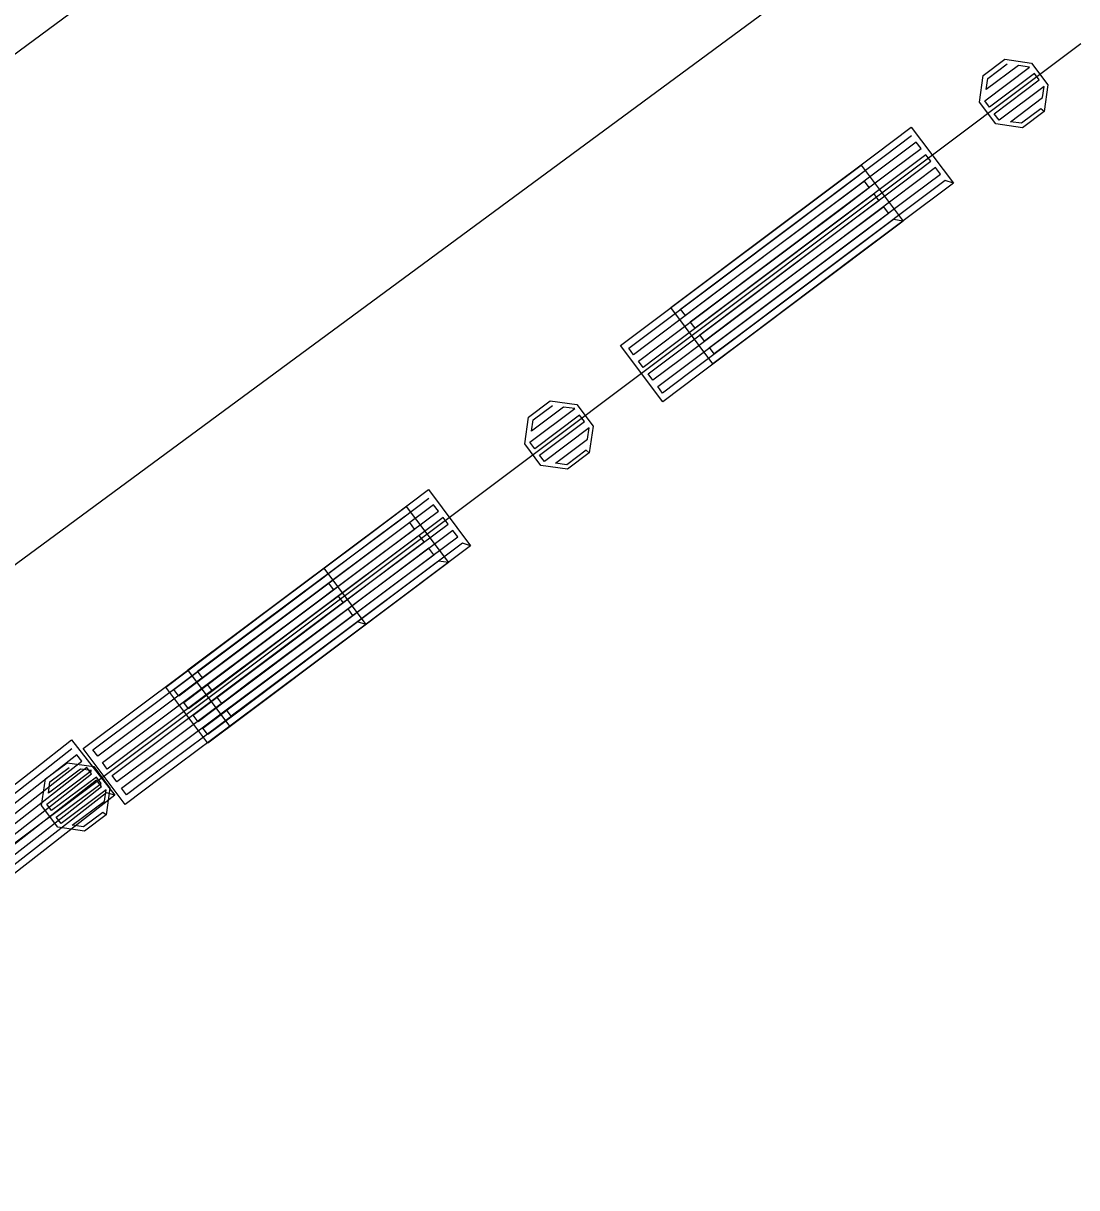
# Model space of a CAD drawing. Extents: x -266179 to -264727, y -1243225 to -1241702.
# Drawn here: x -265355.55 to -265345.04, y -1242957.31 to -1242945.7 of the extents above; entities that cross this region are included whole.
import ezdxf

# ---------------------------------------------------------------- set-up
doc = ezdxf.new("R2010")
doc.units = 0
for name, color, linetype in [('Vrstva 1', 7, 'Continuous'), ('Vrstva 19', 7, 'Continuous'), ('Vrstva 2', 7, 'Continuous'), ('Vrstva 21', 7, 'Continuous')]:
    doc.layers.add(name, color=color, linetype=linetype)

msp = doc.modelspace()

# ---------------------------------------------------------------- linework, layer by layer
at = {"layer": 'Vrstva 1'}
for p, q in [((-265345, -1242945.9), (-265350.86, -1242950.3)), ((-265350.86, -1242950.3), (-265360.22, -1242957.31))]:
    msp.add_line(p, q, dxfattribs=at)
at = {"layer": 'Vrstva 19'}
for p, q in [((-265345, -1242945.9), (-265350.86, -1242950.3)), ((-265350.86, -1242950.3), (-265360.22, -1242957.31))]:
    msp.add_line(p, q, dxfattribs=at)
for points in [[(-265345.366, -1242946.575), (-265345.582, -1242946.737), (-265345.848, -1242946.699), (-265346.01, -1242946.483), (-265345.972, -1242946.217), (-265345.756, -1242946.055), (-265345.49, -1242946.093), (-265345.328, -1242946.309), (-265345.366, -1242946.575), (-265345.398, -1242946.549), (-265345.59, -1242946.693), (-265345.702, -1242946.677), (-265345.382, -1242946.437), (-265345.366, -1242946.325), (-265345.814, -1242946.661), (-265345.862, -1242946.597), (-265345.414, -1242946.261), (-265345.462, -1242946.197), (-265345.91, -1242946.533), (-265345.958, -1242946.469), (-265345.51, -1242946.133), (-265345.622, -1242946.117), (-265345.942, -1242946.357), (-265345.926, -1242946.245), (-265345.734, -1242946.101)], [(-265346.27, -1242947.289), (-265347.285, -1242948.052), (-265348.301, -1242948.815), (-265348.669, -1242949.091), (-265349.089, -1242948.532), (-265348.074, -1242947.769), (-265347.058, -1242947.006), (-265346.691, -1242946.73), (-265346.27, -1242947.289), (-265346.352, -1242947.263), (-265347.367, -1242948.026), (-265348.383, -1242948.789), (-265348.655, -1242948.993), (-265348.703, -1242948.929), (-265347.687, -1242948.167), (-265346.672, -1242947.404), (-265346.4, -1242947.199), (-265346.448, -1242947.135), (-265347.464, -1242947.898), (-265348.479, -1242948.661), (-265348.751, -1242948.866), (-265348.799, -1242948.802), (-265347.783, -1242948.039), (-265346.768, -1242947.276), (-265346.496, -1242947.071), (-265346.544, -1242947.008), (-265347.56, -1242947.77), (-265348.575, -1242948.533), (-265348.847, -1242948.738), (-265348.895, -1242948.674), (-265347.88, -1242947.911), (-265346.864, -1242947.148), (-265346.592, -1242946.944), (-265346.641, -1242946.88), (-265347.656, -1242947.643), (-265348.671, -1242948.405), (-265348.943, -1242948.61), (-265348.991, -1242948.546), (-265347.976, -1242947.783), (-265346.96, -1242947.02), (-265346.689, -1242946.816)], [(-265346.771, -1242947.668), (-265347.786, -1242948.431), (-265348.802, -1242949.194), (-265349.169, -1242949.47), (-265349.59, -1242948.911), (-265348.575, -1242948.148), (-265347.559, -1242947.385), (-265347.191, -1242947.109), (-265346.771, -1242947.668), (-265346.869, -1242947.654), (-265347.884, -1242948.417), (-265348.9, -1242949.18), (-265349.171, -1242949.384), (-265349.219, -1242949.32), (-265348.204, -1242948.557), (-265347.189, -1242947.795), (-265346.917, -1242947.59), (-265346.965, -1242947.526), (-265347.98, -1242948.289), (-265348.996, -1242949.052), (-265349.268, -1242949.256), (-265349.316, -1242949.192), (-265348.3, -1242948.43), (-265347.285, -1242947.667), (-265347.013, -1242947.462), (-265347.061, -1242947.398), (-265348.077, -1242948.161), (-265349.092, -1242948.924), (-265349.364, -1242949.129), (-265349.412, -1242949.065), (-265348.396, -1242948.302), (-265347.381, -1242947.539), (-265347.109, -1242947.334), (-265347.157, -1242947.271), (-265348.173, -1242948.033), (-265349.188, -1242948.796), (-265349.46, -1242949.001), (-265349.508, -1242948.937), (-265348.493, -1242948.174), (-265347.477, -1242947.411), (-265347.205, -1242947.207)], [(-265349.902, -1242949.981), (-265350.118, -1242950.143), (-265350.384, -1242950.105), (-265350.546, -1242949.889), (-265350.508, -1242949.623), (-265350.292, -1242949.461), (-265350.026, -1242949.499), (-265349.864, -1242949.715), (-265349.902, -1242949.981), (-265349.934, -1242949.955), (-265350.126, -1242950.099), (-265350.238, -1242950.083), (-265349.918, -1242949.843), (-265349.902, -1242949.731), (-265350.35, -1242950.067), (-265350.398, -1242950.003), (-265349.95, -1242949.667), (-265349.998, -1242949.603), (-265350.446, -1242949.939), (-265350.494, -1242949.875), (-265350.046, -1242949.539), (-265350.158, -1242949.523), (-265350.478, -1242949.763), (-265350.462, -1242949.651), (-265350.27, -1242949.507)], [(-265351.085, -1242950.908), (-265352.101, -1242951.669), (-265353.118, -1242952.43), (-265353.487, -1242952.705), (-265353.906, -1242952.145), (-265352.889, -1242951.384), (-265351.872, -1242950.623), (-265351.504, -1242950.347), (-265351.085, -1242950.908), (-265351.167, -1242950.882), (-265352.183, -1242951.643), (-265353.2, -1242952.404), (-265353.472, -1242952.607), (-265353.52, -1242952.543), (-265352.504, -1242951.782), (-265351.487, -1242951.021), (-265351.214, -1242950.818), (-265351.262, -1242950.754), (-265352.279, -1242951.515), (-265353.296, -1242952.275), (-265353.568, -1242952.479), (-265353.616, -1242952.415), (-265352.599, -1242951.654), (-265351.583, -1242950.893), (-265351.31, -1242950.69), (-265351.358, -1242950.626), (-265352.375, -1242951.386), (-265353.392, -1242952.147), (-265353.664, -1242952.351), (-265353.712, -1242952.287), (-265352.695, -1242951.526), (-265351.678, -1242950.765), (-265351.406, -1242950.562), (-265351.454, -1242950.497), (-265352.471, -1242951.258), (-265353.488, -1242952.019), (-265353.76, -1242952.223), (-265353.808, -1242952.159), (-265352.791, -1242951.398), (-265351.774, -1242950.637), (-265351.502, -1242950.433)], [(-265351.307, -1242951.074), (-265352.322, -1242951.837), (-265353.337, -1242952.6), (-265353.705, -1242952.876), (-265354.126, -1242952.316), (-265353.11, -1242951.553), (-265352.095, -1242950.791), (-265351.727, -1242950.514), (-265351.307, -1242951.074), (-265351.405, -1242951.06), (-265352.42, -1242951.823), (-265353.435, -1242952.586), (-265353.707, -1242952.79), (-265353.755, -1242952.726), (-265352.74, -1242951.963), (-265351.725, -1242951.2), (-265351.453, -1242950.996), (-265351.501, -1242950.932), (-265352.516, -1242951.695), (-265353.531, -1242952.458), (-265353.803, -1242952.662), (-265353.851, -1242952.598), (-265352.836, -1242951.835), (-265351.821, -1242951.072), (-265351.549, -1242950.868), (-265351.597, -1242950.804), (-265352.612, -1242951.567), (-265353.628, -1242952.33), (-265353.899, -1242952.534), (-265353.947, -1242952.47), (-265352.932, -1242951.707), (-265351.917, -1242950.944), (-265351.645, -1242950.74), (-265351.693, -1242950.676), (-265352.708, -1242951.439), (-265353.724, -1242952.202), (-265353.996, -1242952.406), (-265354.044, -1242952.342), (-265353.028, -1242951.579), (-265352.013, -1242950.816), (-265351.741, -1242950.612)], [(-265352.13, -1242951.691), (-265353.147, -1242952.452), (-265354.164, -1242953.213), (-265354.532, -1242953.488), (-265354.951, -1242952.928), (-265353.934, -1242952.167), (-265352.918, -1242951.406), (-265352.549, -1242951.13), (-265352.13, -1242951.691), (-265352.212, -1242951.665), (-265353.229, -1242952.426), (-265354.246, -1242953.186), (-265354.518, -1242953.39), (-265354.566, -1242953.326), (-265353.549, -1242952.565), (-265352.532, -1242951.804), (-265352.26, -1242951.601), (-265352.308, -1242951.537), (-265353.325, -1242952.297), (-265354.341, -1242953.058), (-265354.614, -1242953.262), (-265354.662, -1242953.198), (-265353.645, -1242952.437), (-265352.628, -1242951.676), (-265352.356, -1242951.472), (-265352.404, -1242951.408), (-265353.42, -1242952.169), (-265354.437, -1242952.93), (-265354.71, -1242953.134), (-265354.757, -1242953.07), (-265353.741, -1242952.309), (-265352.724, -1242951.548), (-265352.452, -1242951.344), (-265352.499, -1242951.28), (-265353.516, -1242952.041), (-265354.533, -1242952.802), (-265354.805, -1242953.006), (-265354.853, -1242952.942), (-265353.836, -1242952.181), (-265352.82, -1242951.42), (-265352.547, -1242951.216)], [(-265356.429, -1242953.908), (-265355.428, -1242953.127), (-265355.065, -1242952.844), (-265354.635, -1242953.396), (-265354.717, -1242953.372), (-265355.719, -1242954.153)], [(-265356.331, -1242953.92), (-265355.33, -1242953.139), (-265355.062, -1242952.93)], [(-265356.233, -1242954.047), (-265355.231, -1242953.265), (-265354.963, -1242953.056), (-265355.012, -1242952.993), (-265356.014, -1242953.774)], [(-265356.134, -1242954.173), (-265355.133, -1242953.392), (-265354.865, -1242953.183), (-265354.914, -1242953.119), (-265355.915, -1242953.901)], [(-265354.722, -1242953.592), (-265354.938, -1242953.754), (-265355.204, -1242953.715), (-265355.365, -1242953.499), (-265355.327, -1242953.233), (-265355.111, -1242953.071), (-265354.845, -1242953.11), (-265354.683, -1242953.326), (-265354.722, -1242953.592), (-265354.753, -1242953.566), (-265354.946, -1242953.71), (-265355.058, -1242953.694), (-265354.737, -1242953.454), (-265354.721, -1242953.342), (-265355.17, -1242953.677), (-265355.218, -1242953.613), (-265354.769, -1242953.278), (-265354.817, -1242953.214), (-265355.265, -1242953.549), (-265355.313, -1242953.485), (-265354.865, -1242953.15), (-265354.977, -1242953.134), (-265355.297, -1242953.373), (-265355.281, -1242953.261), (-265355.089, -1242953.117)], [(-265356.036, -1242954.299), (-265355.034, -1242953.518), (-265354.766, -1242953.309), (-265354.816, -1242953.246), (-265355.817, -1242954.027)], [(-265354.635, -1242953.396), (-265355.636, -1242954.177)]]:
    msp.add_lwpolyline(points, dxfattribs=at)
at = {"layer": 'Vrstva 2'}
for p, q in [((-265347.58, -1242940.06), (-265363.78, -1242952.02)), ((-265345.08, -1242943.32), (-265361.33, -1242955.3))]:
    msp.add_line(p, q, dxfattribs=at)
at = {"layer": 'Vrstva 21'}
for p, q in [((-265345, -1242945.9), (-265350.86, -1242950.3)), ((-265350.86, -1242950.3), (-265360.22, -1242957.31))]:
    msp.add_line(p, q, dxfattribs=at)

doc.saveas('drawing.dxf')
